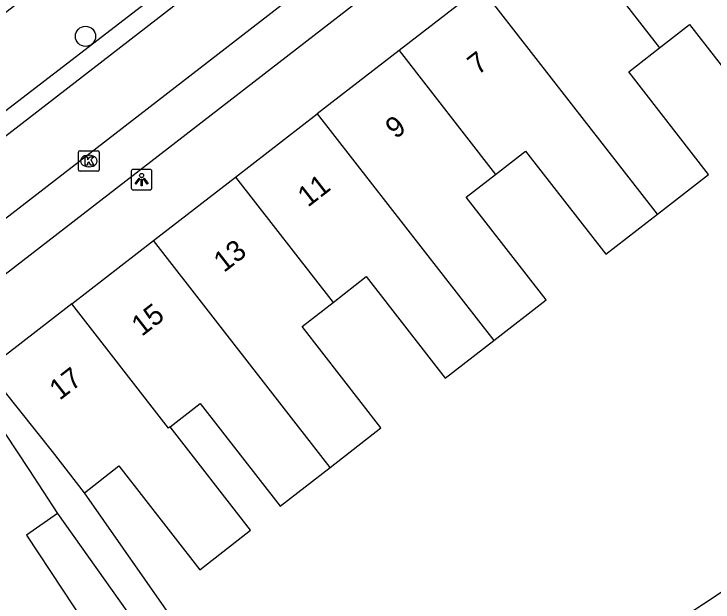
# Model space of a CAD drawing. Extents: x 159718 to 160783, y 383290 to 384030.
# Drawn here: x 160421.08 to 160454.96, y 383529.73 to 383558.24 of the extents above; entities that cross this region are included whole.
import ezdxf

# ---------------------------------------------------------------- set-up
doc = ezdxf.new("R2010")
doc.units = 0
for name, color, linetype in [('IMGEO_Boom', 7, 'Continuous'), ('IMGEO_Groenvoorziening', 7, 'Continuous'), ('IMGEO_Kolk', 7, 'Continuous'), ('IMGEO_Lichtpunt', 7, 'Continuous'), ('IMGEO_Pand', 7, 'Continuous'), ('IMGEO_Pand_nummerreeks', 7, 'Continuous'), ('IMGEO_Rijbaan_lokaal_open', 7, 'Continuous'), ('IMGEO_Voetpad_open', 7, 'Continuous')]:
    doc.layers.add(name, color=color, linetype=linetype)

msp = doc.modelspace()

# ---------------------------------------------------------------- linework, layer by layer
at = {"layer": 'IMGEO_Boom'}
msp.add_circle((160424.552, 383557.159), 0.489, dxfattribs=at)
at = {"layer": 'IMGEO_Groenvoorziening'}
msp.add_lwpolyline([(160419.524, 383558.843), (160420.216, 383557.971), (160438.33, 383572.13), (160446.182, 383578.368), (160461.987, 383591.376), (160464.497, 383588.63), (160449.031, 383575.404), (160429.985, 383560.714), (160408.787, 383544.408), (160399.76, 383538.598)], dxfattribs=at)
at = {"layer": 'IMGEO_Kolk'}
for p, q in [((160424.285, 383551.615), (160425.137, 383551.615)), ((160424.21, 383550.689), (160424.21, 383551.541)), ((160424.698, 383551.395), (160424.723, 383551.395)), ((160425.211, 383551.541), (160425.211, 383550.689)), ((160425.137, 383550.615), (160424.285, 383550.615)), ((160424.721, 383550.835), (160424.696, 383550.835))]:
    msp.add_line(p, q, dxfattribs=at)
for points in [[(160424.285, 383551.615), (160425.137, 383551.615)], [(160424.21, 383550.689), (160424.21, 383551.541)], [(160424.531, 383551.315), (160424.654, 383551.315), (160424.654, 383551.164), (160424.784, 383551.315), (160424.948, 383551.315), (160424.802, 383551.164), (160424.955, 383550.915), (160424.803, 383550.915), (160424.718, 383551.079), (160424.654, 383551.012), (160424.654, 383550.915), (160424.531, 383550.915), (160424.531, 383551.315)], [(160425.211, 383551.541), (160425.211, 383550.689)], [(160425.137, 383550.615), (160424.285, 383550.615)]]:
    msp.add_lwpolyline(points, dxfattribs=at)
for centre, start, end in [((160424.287, 383551.539), 91.552, 178.448), ((160424.287, 383551.539), 91.552, 178.448), ((160425.135, 383551.539), 1.552, 88.448), ((160425.135, 383551.539), 1.552, 88.448), ((160424.287, 383550.691), 181.552, 268.448), ((160424.287, 383550.691), 181.552, 268.448), ((160425.135, 383550.691), 271.552, 358.448), ((160425.135, 383550.691), 271.552, 358.448)]:
    msp.add_arc(centre, 0.0765, start, end, dxfattribs=at)
for centre, major_axis, ratio, start_param, end_param in [((160424.697, 383551.115), (-0.387, 0.002), 0.722429, 4.712389, 7.853982), ((160424.722, 383551.115), (-0.39, 0.002), 0.717154, 1.570796, 4.712389)]:
    msp.add_ellipse(centre, major_axis=major_axis, ratio=ratio, start_param=start_param, end_param=end_param, dxfattribs=at)
at = {"layer": 'IMGEO_Lichtpunt'}
for p, q in [((160426.769, 383550.616), (160426.769, 383549.809)), ((160426.769, 383550.616), (160426.769, 383549.809)), ((160427.671, 383550.711), (160426.863, 383550.711)), ((160427.671, 383550.711), (160426.863, 383550.711)), ((160427.765, 383549.809), (160427.765, 383550.616)), ((160427.765, 383549.809), (160427.765, 383550.616)), ((160426.863, 383549.715), (160427.671, 383549.715)), ((160426.863, 383549.715), (160427.671, 383549.715))]:
    msp.add_line(p, q, dxfattribs=at)
for points in [[(160427.143, 383550.28), (160427.182, 383550.252), (160426.994, 383549.99), (160426.956, 383550.017), (160427.143, 383550.28)], [(160427.355, 383550.252), (160427.393, 383550.279), (160427.58, 383550.017), (160427.541, 383549.989), (160427.355, 383550.252)], [(160427.245, 383550.232), (160427.292, 383550.232), (160427.292, 383549.91), (160427.245, 383549.91), (160427.245, 383550.232)]]:
    msp.add_lwpolyline(points, dxfattribs=at)
msp.add_circle((160427.268, 383550.414), 0.0994, dxfattribs=at)
for centre, start, end in [((160426.863, 383550.616), 90, 180), ((160426.863, 383550.616), 90, 180), ((160427.671, 383550.616), 0, 90), ((160427.671, 383550.616), 0, 90), ((160426.863, 383549.809), 180, 270), ((160426.863, 383549.809), 180, 270), ((160427.671, 383549.809), 270, 0), ((160427.671, 383549.809), 270, 360)]:
    msp.add_arc(centre, 0.0946, start, end, dxfattribs=at)
at = {"layer": 'IMGEO_Pand'}
for points in [[(160447.673, 383562.621), (160452.36, 383556.598)], [(160443.709, 383559.549), (160439.743, 383556.475)], [(160452.271, 383548.545), (160443.709, 383559.549)], [(160452.36, 383556.598), (160453.817, 383557.732), (160457.743, 383552.688), (160460.243, 383554.634)], [(160439.743, 383556.475), (160435.778, 383553.402)], [(160439.743, 383556.475), (160444.421, 383550.464)], [(160452.271, 383548.545), (160454.74, 383550.466), (160450.87, 383555.439), (160452.36, 383556.598)], [(160431.812, 383550.329), (160435.778, 383553.402)], [(160435.778, 383553.402), (160444.329, 383542.413)], [(160444.421, 383550.464), (160445.876, 383551.596), (160449.767, 383546.596), (160452.271, 383548.545)], [(160427.847, 383547.256), (160431.812, 383550.329)], [(160431.812, 383550.329), (160436.543, 383544.252)], [(160444.329, 383542.413), (160446.871, 383544.391), (160443.003, 383549.36), (160444.421, 383550.464)], [(160423.884, 383544.184), (160427.847, 383547.256)], [(160436.404, 383536.261), (160427.847, 383547.256)], [(160436.543, 383544.252), (160438.156, 383545.508), (160441.984, 383540.588), (160444.329, 383542.413)], [(160423.884, 383544.184), (160419.776, 383541.002)], [(160428.652, 383538.224), (160428.571, 383538.161), (160423.884, 383544.184)], [(160436.404, 383536.261), (160438.865, 383538.177), (160435.045, 383543.086), (160436.543, 383544.252)], [(160424.495, 383535.035), (160422.943, 383537.029), (160419.776, 383541.002)], [(160418.966, 383540.448), (160421.81, 383536.161), (160423.195, 383534.022)], [(160428.652, 383538.224), (160430.112, 383539.361), (160433.988, 383534.381), (160436.404, 383536.261)], [(160424.495, 383535.035), (160426.166, 383536.335), (160430.084, 383531.301), (160432.548, 383533.219), (160428.652, 383538.224)], [(160423.195, 383534.022), (160421.684, 383532.982), (160425.151, 383527.74), (160422.422, 383525.934)], [(160453.639, 383529.078), (160457.061, 383531.341), (160458.304, 383529.463)]]:
    msp.add_lwpolyline(points, dxfattribs=at)
at = {"layer": 'IMGEO_Rijbaan_lokaal_open'}
for points in [[(160441.098, 383568.136), (160414.821, 383547.788)], [(160415.975, 383544.704), (160443.016, 383565.634)]]:
    msp.add_lwpolyline(points, dxfattribs=at)
at = {"layer": 'IMGEO_Voetpad_open'}
for points in [[(160463.309, 383579.284), (160453.348, 383570.928), (160445.968, 383565.216), (160417.362, 383543.071)], [(160440.245, 383517.305), (160437.961, 383515.767), (160424.495, 383535.035)], [(160423.195, 383534.022), (160436.792, 383514.858), (160435.854, 383514.343)]]:
    msp.add_lwpolyline(points, dxfattribs=at)

# ---------------------------------------------------------------- texts
at = {"layer": 'IMGEO_Pand_nummerreeks'}
for s, p in [('7', (160443.557, 383555.252)), ('9', (160439.577, 383552.154)), ('11', (160435.325, 383548.845)), ('13', (160431.255, 383545.678)), ('15', (160427.275, 383542.581)), ('17', (160423.296, 383539.484))]:
    msp.add_text(s, height=1, rotation=37.8897, dxfattribs=at).set_placement(p)

doc.saveas('drawing.dxf')
